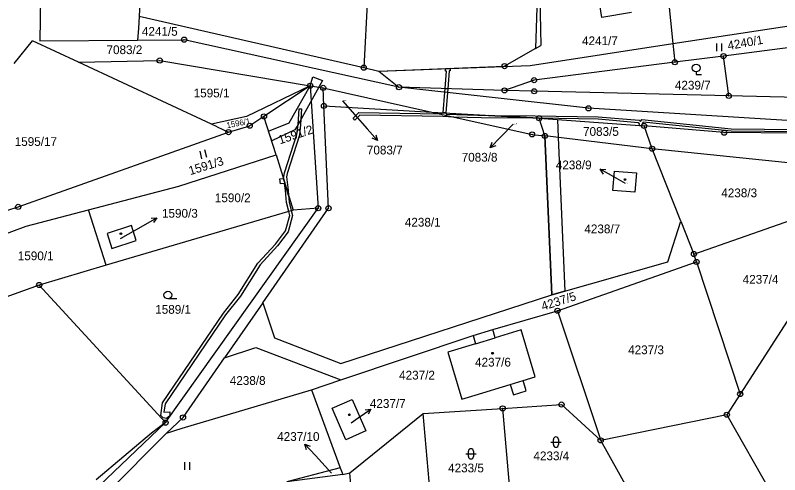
# Model space of a CAD drawing. Extents: x -593183 to -588034, y -1130415 to -1124994.
# Drawn here: x -589425.6 to -589277.2, y -1129379.4 to -1129290.1 of the extents above; entities that cross this region are included whole.
import ezdxf

# ---------------------------------------------------------------- set-up
doc = ezdxf.new("R2010")
doc.units = 0
for name, color, linetype in [('Vrstva 1', 7, 'Continuous'), ('Vrstva 16', 7, 'Continuous'), ('Vrstva 18', 7, 'Continuous'), ('Vrstva 19', 7, 'Continuous'), ('Vrstva 24', 7, 'Continuous'), ('Vrstva 25', 7, 'Continuous'), ('Vrstva 27', 7, 'Continuous'), ('Vrstva 4', 7, 'Continuous')]:
    doc.layers.add(name, color=color, linetype=linetype)

msp = doc.modelspace()

# ---------------------------------------------------------------- linework, layer by layer
at = {"layer": 'Vrstva 1'}
for p, q in [((-589300.25, -1129273.1), (-589297.9, -1129295.64)), ((-589323.93, -1129275.37), (-589324.63, -1129296.62)), ((-589400.76, -1129277.33), (-589401.59, -1129290.29)), ((-589356.76, -1129278.29), (-589357.96, -1129300.31)), ((-589420.61, -1129279.24), (-589420.86, -1129295.07)), ((-589311.72, -1129290.58), (-589312.13, -1129288.13)), ((-589305.97, -1129289.59), (-589311.72, -1129290.58)), ((-589401.59, -1129290.29), (-589401.74, -1129292.72)), ((-589401.59, -1129290.29), (-589357.96, -1129300.31)), ((-589401.74, -1129292.72), (-589401.88, -1129294.94)), ((-589297.9, -1129295.64), (-589273.02, -1129291.82)), ((-589425.84, -1129299.49), (-589422.29, -1129295.1)), ((-589413.35, -1129299.24), (-589422.29, -1129295.1)), ((-589420.86, -1129295.07), (-589401.88, -1129294.94)), ((-589401.88, -1129294.94), (-589392.85, -1129294.88)), ((-589351.12, -1129304.11), (-589392.85, -1129294.88)), ((-589297.9, -1129295.64), (-589297.52, -1129299.25)), ((-589272.46, -1129296.07), (-589288.1, -1129298.06)), ((-589324.63, -1129296.62), (-589330.62, -1129300.01)), ((-589413.35, -1129299.24), (-589397.59, -1129298.93)), ((-589397.59, -1129298.93), (-589368.36, -1129303.84)), ((-589288.1, -1129298.06), (-589297.52, -1129299.25)), ((-589287.07, -1129305.8), (-589288.1, -1129298.06)), ((-589387.53, -1129311.3), (-589413.35, -1129299.24)), ((-589357.96, -1129300.31), (-589355.03, -1129300.98)), ((-589355.03, -1129300.98), (-589330.62, -1129300.01)), ((-589297.52, -1129299.25), (-589324.88, -1129302.74)), ((-589355.03, -1129300.98), (-589351.12, -1129304.11)), ((-589324.88, -1129302.74), (-589330.6, -1129304.73)), ((-589368.36, -1129303.84), (-589380.73, -1129309.81)), ((-589368.36, -1129303.84), (-589377.34, -1129309.78)), ((-589368.36, -1129303.84), (-589366.21, -1129304.19)), ((-589368.36, -1129303.84), (-589366.79, -1129327.63)), ((-589366.21, -1129304.19), (-589365.85, -1129304.24)), ((-589365.69, -1129307.74), (-589365.85, -1129304.24)), ((-589365.85, -1129304.24), (-589344.71, -1129308.95)), ((-589314.33, -1129308.21), (-589351.12, -1129304.11)), ((-589330.6, -1129304.73), (-589351.12, -1129304.11)), ((-589324.86, -1129304.9), (-589330.6, -1129304.73)), ((-589287.07, -1129305.8), (-589324.86, -1129304.9)), ((-589237.87, -1129306.98), (-589287.07, -1129305.8)), ((-589364.8, -1129327.63), (-589365.69, -1129307.74)), ((-589365.69, -1129307.74), (-589344.71, -1129308.95)), ((-589344.71, -1129308.95), (-589323.91, -1129310.15)), ((-589344.71, -1129308.95), (-589325.27, -1129313.28)), ((-589223.89, -1129313.82), (-589314.33, -1129308.21)), ((-589380.73, -1129309.81), (-589387.53, -1129311.3)), ((-589377.34, -1129309.78), (-589380.1, -1129311.6)), ((-589375, -1129317.22), (-589377.34, -1129309.78)), ((-589323.91, -1129310.15), (-589303.52, -1129311.63)), ((-589322.78, -1129313.58), (-589323.91, -1129310.15)), ((-589386.43, -1129311.81), (-589387.53, -1129311.3)), ((-589386.43, -1129311.81), (-589384.23, -1129312.84)), ((-589384.23, -1129312.84), (-589380.1, -1129311.6)), ((-589301.94, -1129316.06), (-589303.52, -1129311.63)), ((-589287.96, -1129312.94), (-589303.52, -1129311.63)), ((-589425.07, -1129327.36), (-589384.23, -1129312.84)), ((-589325.27, -1129313.28), (-589322.78, -1129313.58)), ((-589301.94, -1129316.06), (-589322.78, -1129313.58)), ((-589322.78, -1129313.58), (-589321.43, -1129344.47)), ((-589265.44, -1129313.09), (-589287.96, -1129312.94)), ((-589296.4, -1129330.16), (-589301.94, -1129316.06)), ((-589259.16, -1129320.53), (-589301.94, -1129316.06)), ((-589393.85, -1129323.32), (-589375, -1129317.22)), ((-589375, -1129317.22), (-589371.66, -1129327.98)), ((-589309.57, -1129324.17), (-589309.25, -1129320.42)), ((-589309.25, -1129320.42), (-589305.01, -1129320.74)), ((-589305.01, -1129320.74), (-589305.33, -1129324.53)), ((-589411.45, -1129327.95), (-589393.85, -1129323.32)), ((-589305.33, -1129324.53), (-589309.57, -1129324.17)), ((-589430.14, -1129328.99), (-589425.07, -1129327.36)), ((-589423.53, -1129331.13), (-589411.45, -1129327.95)), ((-589408.01, -1129338.71), (-589411.45, -1129327.95)), ((-589371.66, -1129327.98), (-589408.01, -1129338.71)), ((-589396.44, -1129369.28), (-589366.79, -1129327.63)), ((-589377.59, -1129346.02), (-589364.8, -1129327.63)), ((-589366.79, -1129327.63), (-589371.66, -1129327.98)), ((-589298.89, -1129338.01), (-589296.4, -1129330.16)), ((-589296.4, -1129330.16), (-589293.83, -1129336.52)), ((-589293.83, -1129336.52), (-589274.79, -1129329.9)), ((-589434.89, -1129335.27), (-589423.53, -1129331.13)), ((-589403.1, -1129330.99), (-589407.81, -1129332.51)), ((-589402.16, -1129333.91), (-589403.1, -1129330.99)), ((-589407.81, -1129332.51), (-589406.87, -1129335.43)), ((-589406.87, -1129335.43), (-589402.16, -1129333.91)), ((-589293.32, -1129338.06), (-589293.83, -1129336.52)), ((-589408.01, -1129338.71), (-589420.99, -1129342.54)), ((-589321.43, -1129344.47), (-589298.89, -1129338.01)), ((-589320.33, -1129347.54), (-589293.32, -1129338.06)), ((-589293.32, -1129338.06), (-589284.84, -1129363.72)), ((-589420.99, -1129342.54), (-589442.21, -1129350.18)), ((-589396.44, -1129369.28), (-589420.99, -1129342.54)), ((-589362.41, -1129357.82), (-589321.43, -1129344.47)), ((-589377.59, -1129346.02), (-589385.01, -1129356.69)), ((-589377.59, -1129346.02), (-589375.32, -1129352.83)), ((-589332.9, -1129351.16), (-589320.33, -1129347.54)), ((-589320.33, -1129347.54), (-589311.94, -1129372.73)), ((-589273.95, -1129346.84), (-589284.84, -1129363.72)), ((-589362.42, -1129360.99), (-589336.71, -1129352.36)), ((-589336.71, -1129352.36), (-589332.9, -1129351.16)), ((-589336.71, -1129352.36), (-589336.24, -1129353.94)), ((-589332.41, -1129352.79), (-589332.9, -1129351.16)), ((-589327.38, -1129351.28), (-589332.41, -1129352.79)), ((-589324.65, -1129360.38), (-589327.38, -1129351.28)), ((-589375.32, -1129352.83), (-589362.41, -1129357.82)), ((-589336.24, -1129353.94), (-589341.66, -1129355.57)), ((-589385.01, -1129356.69), (-589378.94, -1129354.71)), ((-589378.94, -1129354.71), (-589362.42, -1129360.99)), ((-589393.06, -1129368.28), (-589385.01, -1129356.69)), ((-589341.66, -1129355.57), (-589338.88, -1129364.74)), ((-589368.11, -1129362.89), (-589362.42, -1129360.99)), ((-589327.02, -1129361.11), (-589324.65, -1129360.38)), ((-589326.41, -1129363.11), (-589327.02, -1129361.11)), ((-589393.21, -1129370.38), (-589368.11, -1129362.89)), ((-589368.11, -1129362.89), (-589362.54, -1129378.03)), ((-589336.3, -1129363.95), (-589329.51, -1129361.87)), ((-589329.51, -1129361.87), (-589328.89, -1129363.88)), ((-589338.88, -1129364.74), (-589336.3, -1129363.95)), ((-589328.89, -1129363.88), (-589326.41, -1129363.11)), ((-589284.84, -1129363.72), (-589287.44, -1129367.75)), ((-589364.11, -1129366.5), (-589360.22, -1129364.78)), ((-589360.22, -1129364.78), (-589357.53, -1129370.88)), ((-589330.98, -1129366.51), (-589319.54, -1129365.77)), ((-589319.54, -1129365.77), (-589311.94, -1129372.73)), ((-589361.41, -1129372.6), (-589364.11, -1129366.5)), ((-589346.41, -1129367.51), (-589330.98, -1129366.51)), ((-589330.98, -1129366.51), (-589329.18, -1129387.56)), ((-589393.06, -1129368.28), (-589396.26, -1129371.34)), ((-589360.67, -1129379.03), (-589346.41, -1129367.51)), ((-589344.38, -1129391.11), (-589346.41, -1129367.51)), ((-589287.44, -1129367.75), (-589311.94, -1129372.73)), ((-589287.44, -1129367.75), (-589272.46, -1129394.16)), ((-589396.44, -1129369.28), (-589413.32, -1129385.33)), ((-589396.44, -1129369.28), (-589399.19, -1129371.33)), ((-589396.26, -1129371.34), (-589411.84, -1129386.96)), ((-589399.19, -1129371.33), (-589409.96, -1129380.37)), ((-589396.26, -1129371.34), (-589393.21, -1129370.38)), ((-589357.53, -1129370.88), (-589361.41, -1129372.6)), ((-589306.58, -1129382.28), (-589311.94, -1129372.73)), ((-589362.54, -1129378.03), (-589372.89, -1129380.77)), ((-589362.54, -1129378.03), (-589362.05, -1129379.37)), ((-589362.05, -1129379.37), (-589360.67, -1129379.03)), ((-589359.37, -1129394.58), (-589360.67, -1129379.03)), ((-589362.05, -1129379.37), (-589372.89, -1129380.77))]:
    msp.add_line(p, q, dxfattribs=at)
at = {"layer": 'Vrstva 16'}
for p, q in [((-589362.1, -1129306.77), (-589357.29, -1129312.21)), ((-589328.94, -1129311.31), (-589331.29, -1129313.71)), ((-589307.12, -1129322.79), (-589309.42, -1129321.51)), ((-589405.23, -1129333.53), (-589400.76, -1129330.96)), ((-589360.41, -1129369.34), (-589359.05, -1129368.37)), ((-589364.2, -1129379.08), (-589367.36, -1129375.67))]:
    msp.add_line(p, q, dxfattribs=at)
at = {"layer": 'Vrstva 24'}
for centre, radius in [((-589392.85, -1129294.88), 0.5), ((-589392.85, -1129294.88), 0.0327), ((-589288.1, -1129298.06), 0.5), ((-589397.59, -1129298.93), 0.5), ((-589397.59, -1129298.93), 0.0327), ((-589297.52, -1129299.25), 0.5), ((-589288.1, -1129298.06), 0.0327), ((-589357.96, -1129300.31), 0.5), ((-589357.96, -1129300.31), 0.0327), ((-589330.62, -1129300.01), 0.5), ((-589330.62, -1129300.01), 0.0327), ((-589297.52, -1129299.25), 0.0327), ((-589368.36, -1129303.84), 0.5), ((-589324.88, -1129302.74), 0.5), ((-589324.88, -1129302.74), 0.0327), ((-589368.36, -1129303.84), 0.0327), ((-589365.85, -1129304.24), 0.5), ((-589365.85, -1129304.24), 0.0327), ((-589351.12, -1129304.11), 0.5), ((-589351.12, -1129304.11), 0.0327), ((-589330.6, -1129304.73), 0.5), ((-589330.6, -1129304.73), 0.0327), ((-589324.86, -1129304.9), 0.5), ((-589324.86, -1129304.9), 0.0327), ((-589287.07, -1129305.8), 0.5), ((-589287.07, -1129305.8), 0.0327), ((-589365.69, -1129307.74), 0.5), ((-589365.69, -1129307.74), 0.0327), ((-589314.33, -1129308.21), 0.5), ((-589377.34, -1129309.78), 0.5), ((-589314.33, -1129308.21), 0.0327), ((-589377.34, -1129309.78), 0.0327), ((-589323.91, -1129310.15), 0.5), ((-589323.91, -1129310.15), 0.0327), ((-589384.23, -1129312.84), 0.5), ((-589380.1, -1129311.6), 0.5), ((-589380.1, -1129311.6), 0.0327), ((-589303.52, -1129311.63), 0.5), ((-589303.52, -1129311.63), 0.0327), ((-589287.96, -1129312.94), 0.5), ((-589384.23, -1129312.84), 0.0327), ((-589325.27, -1129313.28), 0.5), ((-589325.27, -1129313.28), 0.0327), ((-589322.78, -1129313.58), 0.5), ((-589322.78, -1129313.58), 0.0327), ((-589287.96, -1129312.94), 0.0327), ((-589301.94, -1129316.06), 0.5), ((-589301.94, -1129316.06), 0.0327), ((-589425.07, -1129327.36), 0.5), ((-589366.79, -1129327.63), 0.5), ((-589364.8, -1129327.63), 0.5), ((-589425.07, -1129327.36), 0.0327), ((-589366.79, -1129327.63), 0.0327), ((-589364.8, -1129327.63), 0.0327), ((-589293.83, -1129336.52), 0.5), ((-589293.83, -1129336.52), 0.0327), ((-589293.32, -1129338.06), 0.5), ((-589293.32, -1129338.06), 0.0327), ((-589420.99, -1129342.54), 0.5), ((-589420.99, -1129342.54), 0.0327), ((-589320.33, -1129347.54), 0.5), ((-589320.33, -1129347.54), 0.0327), ((-589284.84, -1129363.72), 0.5), ((-589284.84, -1129363.72), 0.0327), ((-589319.54, -1129365.77), 0.5), ((-589319.54, -1129365.77), 0.0327), ((-589330.98, -1129366.51), 0.5), ((-589330.98, -1129366.51), 0.0327), ((-589287.44, -1129367.75), 0.5), ((-589396.44, -1129369.28), 0.5), ((-589393.06, -1129368.28), 0.5), ((-589393.06, -1129368.28), 0.0327), ((-589287.44, -1129367.75), 0.0327), ((-589396.44, -1129369.28), 0.0327), ((-589311.94, -1129372.73), 0.5), ((-589311.94, -1129372.73), 0.0327)]:
    msp.add_circle(centre, radius, dxfattribs=at)
at = {"layer": 'Vrstva 25'}
for p, q in [((-589289.45, -1129295.64), (-589289.45, -1129297.14)), ((-589288.43, -1129297.14), (-589288.43, -1129295.64)), ((-589293.4, -1129301.13), (-589293.4, -1129301.63)), ((-589293.4, -1129301.63), (-589292.38, -1129301.63)), ((-589357.29, -1129312.21), (-589355.3, -1129314.46)), ((-589331.29, -1129313.71), (-589333.39, -1129315.86)), ((-589389.81, -1129316.55), (-589389.45, -1129318.01)), ((-589388.46, -1129317.76), (-589388.82, -1129316.3)), ((-589309.42, -1129321.51), (-589312.04, -1129320.05)), ((-589400.76, -1129330.96), (-589398.16, -1129329.47)), ((-589394.26, -1129345.25), (-589396.01, -1129345.25)), ((-589359.05, -1129368.37), (-589356.6, -1129366.64)), ((-589321.63, -1129373.06), (-589319.63, -1129373.06)), ((-589321.13, -1129373.56), (-589321.13, -1129372.56)), ((-589320.13, -1129372.56), (-589320.13, -1129373.56)), ((-589367.36, -1129375.67), (-589369.4, -1129373.47)), ((-589338.14, -1129375.34), (-589336.14, -1129375.34)), ((-589337.64, -1129375.84), (-589337.64, -1129374.84)), ((-589336.64, -1129374.84), (-589336.64, -1129375.84)), ((-589392.75, -1129376.93), (-589392.75, -1129378.43)), ((-589391.72, -1129378.43), (-589391.72, -1129376.93))]:
    msp.add_line(p, q, dxfattribs=at)
for points in [[(-589355.59, -1129313.38), (-589355.3, -1129314.46), (-589356.34, -1129314.04)], [(-589332.33, -1129315.49), (-589333.39, -1129315.86), (-589333.05, -1129314.79)], [(-589311.41, -1129320.98), (-589312.04, -1129320.05), (-589310.93, -1129320.1)], [(-589399.27, -1129329.53), (-589398.16, -1129329.47), (-589398.78, -1129330.4)], [(-589357.71, -1129366.81), (-589356.6, -1129366.64), (-589357.13, -1129367.62)], [(-589369.09, -1129374.54), (-589369.4, -1129373.47), (-589368.35, -1129373.86)]]:
    msp.add_lwpolyline(points, dxfattribs=at)
for centre, radius in [((-589293.4, -1129300.38), 0.75), ((-589307.22, -1129322.06), 0.175), ((-589307.22, -1129322.06), 0.15), ((-589405.12, -1129332.57), 0.175), ((-589405.12, -1129332.57), 0.15), ((-589396.01, -1129344.5), 0.75), ((-589332.94, -1129355.8), 0.175), ((-589332.94, -1129355.8), 0.15), ((-589360.76, -1129367.75), 0.175), ((-589360.76, -1129367.75), 0.15)]:
    msp.add_circle(centre, radius, dxfattribs=at)
for centre, start, end in [((-589320.63, -1129372.56), 90, 180), ((-589320.63, -1129372.56), 0, 90), ((-589337.14, -1129374.84), 90, 180), ((-589337.14, -1129374.84), 0, 90), ((-589320.63, -1129373.56), 180, 270), ((-589320.63, -1129373.56), 270, 0), ((-589337.14, -1129375.84), 180, 270), ((-589337.14, -1129375.84), 270, 0)]:
    msp.add_arc(centre, 0.5, start, end, dxfattribs=at)
at = {"layer": 'Vrstva 27'}
for p, q in [((-589342.1, -1129300.47), (-589341.2, -1129300.43)), ((-589342.08, -1129300.98), (-589342.1, -1129300.47)), ((-589341.2, -1129300.43), (-589341.18, -1129300.94)), ((-589342.16, -1129304.38), (-589341.88, -1129300.97)), ((-589341.88, -1129300.97), (-589342.08, -1129300.98)), ((-589341.38, -1129300.95), (-589341.66, -1129304.4)), ((-589341.18, -1129300.94), (-589341.38, -1129300.95)), ((-589366, -1129302.82), (-589370.72, -1129311.34)), ((-589368.36, -1129303.84), (-589367.86, -1129302.09)), ((-589367.86, -1129302.09), (-589366, -1129302.82)), ((-589372.44, -1129311.01), (-589368.36, -1129303.84)), ((-589342.22, -1129305.1), (-589342.16, -1129304.38)), ((-589342.16, -1129304.38), (-589341.66, -1129304.4)), ((-589341.66, -1129304.4), (-589342.16, -1129304.38)), ((-589341.66, -1129304.4), (-589341.72, -1129305.16)), ((-589342.54, -1129309.08), (-589342.22, -1129305.1)), ((-589341.72, -1129305.16), (-589342.04, -1129309.1)), ((-589370.72, -1129311.34), (-589370.53, -1129308.3)), ((-589370.53, -1129308.3), (-589370.04, -1129308.33)), ((-589370.04, -1129308.33), (-589370.22, -1129311.38)), ((-589360.03, -1129310.14), (-589358.89, -1129309.05)), ((-589358.89, -1129309.05), (-589343.08, -1129309.31)), ((-589343.08, -1129309.31), (-589342.54, -1129309.08)), ((-589342.04, -1129309.1), (-589342.54, -1129309.08)), ((-589342.54, -1129309.08), (-589342.04, -1129309.1)), ((-589342.04, -1129309.1), (-589341.95, -1129309.37)), ((-589341.95, -1129309.37), (-589333.76, -1129309.58)), ((-589359.69, -1129310.5), (-589360.03, -1129310.14)), ((-589358.69, -1129309.55), (-589359.69, -1129310.5)), ((-589342.6, -1129309.82), (-589358.69, -1129309.55)), ((-589340.45, -1129309.9), (-589342.6, -1129309.82)), ((-589335.17, -1129310.08), (-589340.45, -1129309.9)), ((-589323.91, -1129310.15), (-589335.17, -1129310.08)), ((-589333.76, -1129309.58), (-589324.64, -1129309.64)), ((-589323.91, -1129310.15), (-589333.76, -1129309.58)), ((-589333.76, -1129309.58), (-589323.91, -1129310.15)), ((-589324.64, -1129309.64), (-589312.42, -1129309.84)), ((-589322.78, -1129313.58), (-589323.91, -1129310.15)), ((-589323.91, -1129310.15), (-589320.35, -1129310.41)), ((-589312.44, -1129310.34), (-589323.91, -1129310.15)), ((-589320.35, -1129310.41), (-589320.2, -1129313.89)), ((-589304.67, -1129311.02), (-589312.44, -1129310.34)), ((-589312.42, -1129309.84), (-589304.47, -1129310.54)), ((-589304.47, -1129310.54), (-589304.19, -1129310.77)), ((-589304.19, -1129310.77), (-589303.94, -1129310.41)), ((-589303.94, -1129310.41), (-589286.58, -1129312.17)), ((-589303.7, -1129310.93), (-589303.9, -1129311.22)), ((-589286.6, -1129312.67), (-589303.7, -1129310.93)), ((-589376.44, -1129312.64), (-589372.44, -1129311.01)), ((-589371.32, -1129312.42), (-589375.84, -1129314.54)), ((-589370.72, -1129311.34), (-589371.32, -1129312.42)), ((-589370.93, -1129313.31), (-589370.72, -1129311.34)), ((-589370.22, -1129311.38), (-589370.43, -1129313.41)), ((-589304.4, -1129311.24), (-589304.67, -1129311.02)), ((-589304.44, -1129311.56), (-589304.4, -1129311.24)), ((-589303.94, -1129311.6), (-589304.44, -1129311.56)), ((-589303.9, -1129311.22), (-589303.94, -1129311.6)), ((-589286.58, -1129312.17), (-589264.84, -1129312.39)), ((-589375.84, -1129314.54), (-589376.44, -1129312.64)), ((-589373.32, -1129320.75), (-589370.93, -1129313.31)), ((-589370.43, -1129313.41), (-589372.84, -1129320.87)), ((-589321.43, -1129344.47), (-589322.78, -1129313.58)), ((-589320.2, -1129313.89), (-589318.93, -1129343.75)), ((-589264.88, -1129312.89), (-589286.6, -1129312.67)), ((-589373.56, -1129321.86), (-589373.32, -1129320.75)), ((-589372.84, -1129320.87), (-589372.98, -1129321.54)), ((-589374.24, -1129321.91), (-589373.56, -1129321.86)), ((-589374.16, -1129322.91), (-589374.24, -1129321.91)), ((-589373.36, -1129322.85), (-589374.16, -1129322.91)), ((-589372.55, -1129325.12), (-589373.56, -1129321.86)), ((-589373.56, -1129321.86), (-589372.55, -1129325.12)), ((-589373.13, -1129324.15), (-589373.36, -1129322.85)), ((-589372.98, -1129321.54), (-589372.63, -1129324.09)), ((-589372.94, -1129326.53), (-589373.13, -1129324.15)), ((-589372.63, -1129324.09), (-589372.55, -1129325.12)), ((-589372.55, -1129325.12), (-589372.44, -1129326.45)), ((-589372.52, -1129328.23), (-589372.94, -1129326.53)), ((-589372.44, -1129326.45), (-589372.03, -1129328.09)), ((-589372.32, -1129329.02), (-589372.52, -1129328.23)), ((-589372.03, -1129328.09), (-589371.8, -1129329.02)), ((-589373.13, -1129332.01), (-589372.32, -1129329.02)), ((-589371.8, -1129329.02), (-589372.67, -1129332.23)), ((-589375.08, -1129334.62), (-589373.13, -1129332.01)), ((-589372.67, -1129332.23), (-589374.7, -1129334.94)), ((-589378.51, -1129338.29), (-589375.08, -1129334.62)), ((-589374.7, -1129334.94), (-589378.11, -1129338.59)), ((-589382.33, -1129344.41), (-589378.51, -1129338.29)), ((-589378.11, -1129338.59), (-589381.92, -1129344.69)), ((-589385.18, -1129348.02), (-589382.33, -1129344.41)), ((-589381.92, -1129344.69), (-589384.78, -1129348.32)), ((-589318.93, -1129343.75), (-589321.43, -1129344.47)), ((-589397.04, -1129365.44), (-589385.18, -1129348.02)), ((-589384.78, -1129348.32), (-589396.56, -1129365.62)), ((-589397.37, -1129367.92), (-589397.04, -1129365.44)), ((-589396.56, -1129365.62), (-589396.77, -1129367.26)), ((-589396.77, -1129367.26), (-589395.65, -1129367.21)), ((-589395.65, -1129367.21), (-589395.62, -1129367.97)), ((-589396.91, -1129368.32), (-589397.37, -1129367.92)), ((-589396.27, -1129368.46), (-589396.91, -1129368.32)), ((-589395.62, -1129367.97), (-589396.27, -1129368.46))]:
    msp.add_line(p, q, dxfattribs=at)
at = {"layer": 'Vrstva 4'}
for p, q in [((-589323.93, -1129275.37), (-589323.57, -1129295.98)), ((-589325.61, -1129299.89), (-589297.9, -1129295.64)), ((-589324.63, -1129296.62), (-589323.57, -1129295.98)), ((-589355.03, -1129300.98), (-589325.61, -1129299.89)), ((-589336.24, -1129353.94), (-589332.41, -1129352.79)), ((-589329.51, -1129361.87), (-589327.02, -1129361.11))]:
    msp.add_line(p, q, dxfattribs=at)

# ---------------------------------------------------------------- texts
at = {"layer": 'Vrstva 16'}
for s, p in [('7083/7', (-589357.35, -1129317.17)), ('7083/8', (-589338.94, -1129318.57)), ('4238/9', (-589320.66, -1129320.06)), ('1590/3', (-589397.15, -1129329.46)), ('4237/7', (-589356.77, -1129366.41)), ('4237/10', (-589374.77, -1129372.83))]:
    msp.add_text(s, height=1.7, dxfattribs=at).set_placement(p)
at = {"layer": 'Vrstva 18'}
for s, height, p in [('4241/5', 1.7, (-589401.05, -1129294.11)), ('4241/7', 1.7, (-589315.56, -1129295.94)), ('7083/2', 1.7, (-589407.92, -1129297.68)), ('4239/7', 1.7, (-589297.53, -1129304.57)), ('1595/1', 1.7, (-589390.99, -1129306.09)), ('7083/7', 0.2, (-589362.1, -1129306.77)), ('7083/8', 0.2, (-589328.94, -1129311.31)), ('7083/5', 1.7, (-589315.37, -1129313.56)), ('1595/17', 1.7, (-589425.75, -1129315.52)), ('4238/3', 1.7, (-589288.52, -1129325.49)), ('1590/2', 1.7, (-589386.88, -1129326.45)), ('4238/1', 1.7, (-589349.98, -1129331.19)), ('4238/7', 1.7, (-589315.11, -1129332.49)), ('1590/1', 1.7, (-589425.15, -1129337.72)), ('4237/4', 1.7, (-589284.36, -1129342.29)), ('1589/1', 1.7, (-589398.46, -1129348.13)), ('4237/3', 1.7, (-589306.61, -1129355.98)), ('4237/2', 1.7, (-589351.09, -1129360.9)), ('4238/8', 1.7, (-589383.98, -1129361.95)), ('4233/4', 1.7, (-589325, -1129376.59)), ('4233/5', 1.7, (-589341.58, -1129378.94)), ('4237/10', 0.1, (-589364.2, -1129379.08))]:
    msp.add_text(s, height=height, dxfattribs=at).set_placement(p)
for s, height, rotation, p in [('4240/1', 1.7, 10.2279, (-589287.14, -1129296.89)), ('1596/1', 1.14, 11.2733, (-589384.48, -1129312.1)), ('1591/2', 1.7, 18.4453, (-589374.23, -1129315.22)), ('1591/3', 1.7, 17.1428, (-589391.67, -1129321.21)), ('4237/5', 1.7, 17.6279, (-589323.18, -1129347.54))]:
    msp.add_text(s, height=height, rotation=rotation, dxfattribs=at).set_placement(p)
at = {"layer": 'Vrstva 19'}
for s, height, p in [('4238/9', 0.1, (-589307.12, -1129322.79)), ('1590/3', 0.1, (-589405.24, -1129333.53)), ('4237/6', 1.7, (-589336.34, -1129358.38)), ('4237/7', 0.1, (-589360.41, -1129369.34))]:
    msp.add_text(s, height=height, dxfattribs=at).set_placement(p)

doc.saveas('drawing.dxf')
